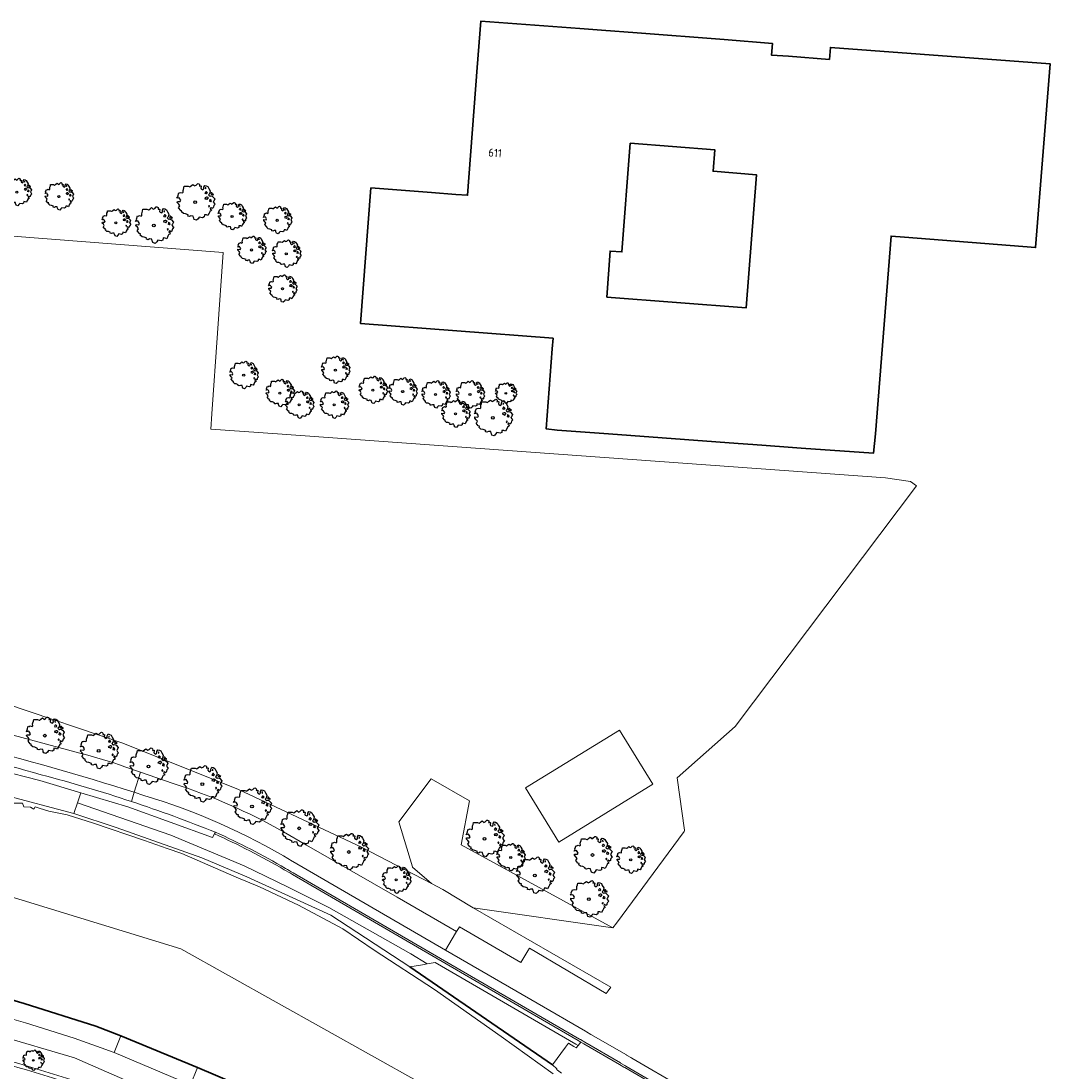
# Model space of a CAD drawing. Header units: metres. Extents: x 152391 to 157968, y 462336 to 467280.
# Tile 267 of 656: x 155367 to 155537, y 464395 to 464568. Entities that reach past the tile are written whole.
import ezdxf
from ezdxf.enums import TextEntityAlignment as Align

# ---------------------------------------------------------------- set-up
doc = ezdxf.new("R2010")
doc.units = ezdxf.units.M
doc.header["$LTSCALE"] = 0.75
doc.layers.get('0').update_dxf_attribs({"lineweight": 25})
for name, color, linetype, lineweight in [('B-GV-GR-BOOM-S', 252, 'Continuous', 25), ('B-WE-GK-BESCHOEIING-G', 251, 'GK-BESCHOEIING', 35), ('B-WE-GW-TALUD_KRUIN-G', 251, 'Continuous', 18), ('B-WE-IE-TERREINAFSCHEIDING_KUNSTMATIG_MUUR-GV', 251, 'Continuous', 18), ('B-WE-OG-BEBOUWING-GV', 6, 'Continuous', 35), ('B-WE-OG-BEBOUWING-T18', 1, 'Continuous', 18), ('B-WE-OG-TERREIN_CULTUURSCHEIDING-GV', 251, 'Continuous', 18), ('B-WE-OG-TERREIN_ONBEGROEID-GV', 251, 'Continuous', 18), ('B-WE-OG-WATER-GV', 251, 'Continuous', 18), ('B-WE-OG-WATER_KANAAL-GV', 251, 'Continuous', 18), ('B-WE-OG-WATER_SLOOT-GV', 251, 'Continuous', 18), ('B-WE-VH-VERHARDING_ASFALT-GV', 251, 'Continuous', 18), ('B-WE-VH-VERHARDING_OPEN-GV', 251, 'Continuous', 18), ('B-WE-VH-VERHARDING_TEGEL-GV', 251, 'Continuous', 18)]:
    doc.layers.add(name, color=color, linetype=linetype, lineweight=lineweight)
doc.styles.add('NLCS-ISO-M750-T18', font='NLCS-ISO.ttf', dxfattribs={"height": 1.35})
doc.linetypes.add('GK-BESCHOEIING', pattern='A,30,-5,[1,NLCS.SHX,S=1,R=0,X=0,Y=0],-5', length=40)

# ---------------------------------------------------------------- blocks, each defined once
blk = doc.blocks.new('SGR-BOOM_21_30')
at = {"linetype": 'Continuous'}
for p, q in [((-1.7, 0.37), (-1.66, 0.48)), ((-1.49, 0.41), (-1.7, 0.37)), ((-1.68, -0.03), (-1.67, 0.09)), ((-1.67, 0.09), (-1.39, 0.07)), ((-1.66, 0.48), (-1.6, 0.53)), ((-1.63, 0.58), (-1.53, 0.87)), ((-1.6, 0.53), (-1.63, 0.58)), ((-1.53, 0.87), (-1.46, 0.86)), ((-1.42, 0.33), (-1.49, 0.41)), ((-1.46, 0.86), (-1.34, 0.91)), ((-1.33, 0.18), (-1.42, 0.33)), ((-1.39, 0.07), (-1.33, 0.18)), ((-1.34, 0.91), (-1.18, 0.86)), ((-1.18, 0.86), (-1.12, 0.92)), ((-1.13, 1.09), (-1.11, 1.19)), ((-1.12, 0.92), (-1.13, 1.09)), ((-1.11, 1.19), (-1.05, 1.33)), ((-1.05, 1.33), (-1.02, 1.5)), ((-1.02, 1.5), (-0.67, 1.5)), ((-0.67, 1.5), (-0.52, 1.43)), ((-0.52, 1.43), (-0.47, 1.45)), ((-0.47, 1.45), (-0.37, 1.55)), ((-0.37, 1.55), (-0.23, 1.65)), ((-0.23, 1.65), (-0.13, 1.58)), ((-0.13, 1.58), (-0.06, 1.52)), ((-0.06, 1.52), (0.07, 1.58)), ((0.07, 1.58), (0.2, 1.71)), ((0.2, 1.71), (0.26, 1.73)), ((0.26, 1.73), (0.33, 1.7)), ((0.33, 1.7), (0.39, 1.65)), ((0.4, 1.53), (0.38, 1.5)), ((0.38, 1.5), (0.53, 1.52)), ((0.39, 1.65), (0.4, 1.53)), ((0.54, 1.48), (0.51, 1.29)), ((0.51, 1.29), (0.57, 1.24)), ((0.53, 1.52), (0.54, 1.48)), ((0.57, 1.24), (0.69, 1.15)), ((0.69, 1.15), (0.75, 1.2)), ((0.75, 1.2), (0.8, 1.29)), ((0.79, 1.4), (0.89, 1.56)), ((0.8, 1.29), (0.79, 1.4)), ((0.89, 1.56), (1.02, 1.53)), ((0.94, 0.91), (0.89, 0.87)), ((0.89, 0.87), (0.93, 0.83)), ((0.93, 0.41), (0.89, 0.33)), ((0.89, 0.33), (1.03, 0.32)), ((0.97, 1.37), (0.93, 1.33)), ((0.93, 1.33), (0.95, 1.25)), ((0.93, 0.83), (0.98, 0.84)), ((1.05, 0.46), (0.93, 0.41)), ((0.97, 0.97), (0.94, 0.91)), ((0.95, 1.25), (0.96, 1.24)), ((0.96, 1.27), (0.97, 1.37)), ((1.03, 0.97), (0.97, 0.97)), ((0.98, 0.84), (1.03, 0.78)), ((1.02, 1.53), (1.16, 1.45)), ((1.08, 0.94), (1.03, 0.97)), ((1.03, 0.78), (1.08, 0.84)), ((1.03, 0.32), (1.11, 0.25)), ((1.11, 0.46), (1.05, 0.46)), ((1.12, 0.87), (1.08, 0.94)), ((1.08, 0.84), (1.12, 0.87)), ((1.22, 0.4), (1.11, 0.46)), ((1.11, 0.25), (1.2, 0.37)), ((1.16, 1.45), (1.25, 1.27)), ((1.2, 0.37), (1.24, 0.41)), ((1.32, 0.79), (1.23, 0.69)), ((1.23, 0.69), (1.27, 0.63)), ((1.25, 1.27), (1.38, 1.06)), ((1.27, 0.63), (1.38, 0.56)), ((1.34, 0.18), (1.31, 0.1)), ((1.43, 0.05), (1.31, 0.1)), ((1.38, 1.06), (1.32, 0.79)), ((1.36, 0.3), (1.34, 0.23)), ((1.34, 0.23), (1.34, 0.18)), ((1.43, 0.23), (1.36, 0.3)), ((1.38, 0.56), (1.44, 0.6)), ((1.47, 0.2), (1.43, 0.23)), ((1.43, 0.05), (1.51, 0.14)), ((1.47, 0.86), (1.44, 0.81)), ((1.44, 0.81), (1.46, 0.74)), ((1.44, 0.6), (1.57, 0.56)), ((1.46, 0.74), (1.53, 0.69)), ((1.54, 0.86), (1.47, 0.86)), ((1.51, 0.14), (1.47, 0.2)), ((1.53, 0.73), (1.64, 0.68)), ((1.53, 0.69), (1.54, 0.73)), ((1.62, 0.76), (1.54, 0.86)), ((1.57, 0.56), (1.64, 0.51)), ((1.73, 0.71), (1.62, 0.76)), ((1.64, 0.68), (1.73, 0.71)), ((1.64, 0.51), (1.81, 0.32)), ((1.72, 0.1), (1.67, 0.04)), ((1.67, 0.04), (1.76, -0.09)), ((1.81, 0.32), (1.72, 0.1)), ((-1.54, -0.18), (-1.68, -0.03)), ((-1.55, -0.51), (-1.49, -0.42)), ((-1.35, -0.75), (-1.55, -0.51)), ((-1.44, -0.32), (-1.54, -0.18)), ((-1.49, -0.42), (-1.44, -0.32)), ((-1.25, -0.78), (-1.35, -0.75)), ((-1.27, -0.9), (-1.25, -0.78)), ((-1.11, -1.05), (-1.27, -0.9)), ((-0.91, -1.08), (-1.11, -1.05)), ((-0.67, -1.18), (-0.91, -1.08)), ((-0.68, -1.29), (-0.67, -1.18)), ((-0.55, -1.33), (-0.68, -1.29)), ((-0.4, -1.26), (-0.55, -1.33)), ((-0.19, -1.28), (-0.4, -1.26)), ((-0.16, -1.43), (-0.19, -1.28)), ((-0.13, -1.49), (-0.16, -1.43)), ((-0.1, -1.61), (-0.13, -1.49)), ((0.11, -1.67), (-0.1, -1.61)), ((0.25, -1.52), (0.11, -1.67)), ((0.36, -1.38), (0.25, -1.52)), ((0.68, -1.44), (0.36, -1.38)), ((0.83, -1.36), (0.68, -1.44)), ((0.84, -1.16), (0.83, -1.36)), ((1.03, -1.18), (0.84, -1.16)), ((1.18, -1.24), (1.03, -1.18)), ((1.29, -1.01), (1.18, -1.24)), ((1.29, -0.29), (1.24, -0.36)), ((1.24, -0.36), (1.25, -0.42)), ((1.26, -0.42), (1.33, -0.41)), ((1.33, -0.34), (1.29, -0.29)), ((1.36, -0.88), (1.29, -1.01)), ((1.33, -0.41), (1.33, -0.34)), ((1.37, -0.83), (1.36, -0.88)), ((1.48, -0.8), (1.37, -0.83)), ((1.46, -0.47), (1.39, -0.59)), ((1.39, -0.59), (1.43, -0.64)), ((1.43, -0.64), (1.5, -0.7)), ((1.58, -0.59), (1.46, -0.47)), ((1.5, -0.7), (1.48, -0.8)), ((1.66, -0.52), (1.58, -0.59)), ((1.68, -0.42), (1.66, -0.52)), ((1.72, -0.31), (1.68, -0.42)), ((1.84, -0.18), (1.72, -0.31)), ((1.76, -0.09), (1.84, -0.18))]:
    blk.add_line(p, q, dxfattribs=at)
blk.add_circle((0, 0), 0.126, dxfattribs=at)
blk = doc.blocks.new('SGR-BOOM_31_50')
at = {"linetype": 'Continuous'}
for p, q in [((-1.48, 1.58), (-1.4, 1.78)), ((-1.4, 1.78), (-1.36, 2)), ((-1.36, 2), (-0.89, 2)), ((-0.89, 2), (-0.69, 1.91)), ((-0.69, 1.91), (-0.63, 1.93)), ((-0.63, 1.93), (-0.49, 2.06)), ((-0.49, 2.06), (-0.3, 2.2)), ((-0.3, 2.2), (-0.18, 2.11)), ((-0.18, 2.11), (-0.08, 2.02)), ((-0.08, 2.02), (0.09, 2.11)), ((0.09, 2.11), (0.27, 2.28)), ((0.27, 2.28), (0.35, 2.31)), ((0.35, 2.31), (0.44, 2.26)), ((0.44, 2.26), (0.52, 2.2)), ((0.54, 2.04), (0.51, 2)), ((0.51, 2), (0.71, 2.02)), ((0.52, 2.2), (0.54, 2.04)), ((0.72, 1.98), (0.68, 1.71)), ((0.71, 2.02), (0.72, 1.98)), ((1.05, 1.87), (1.19, 2.09)), ((1.06, 1.71), (1.05, 1.87)), ((1.19, 2.09), (1.36, 2.04)), ((1.3, 1.82), (1.23, 1.78)), ((1.23, 1.78), (1.27, 1.67)), ((1.28, 1.69), (1.3, 1.82)), ((1.36, 2.04), (1.54, 1.93)), ((1.54, 1.93), (1.67, 1.69)), ((-2.27, 0.49), (-2.21, 0.64)), ((-1.99, 0.55), (-2.27, 0.49)), ((-2.24, -0.04), (-2.22, 0.11)), ((-2.22, 0.11), (-1.85, 0.09)), ((-2.21, 0.64), (-2.13, 0.71)), ((-2.18, 0.77), (-2.04, 1.17)), ((-2.13, 0.71), (-2.18, 0.77)), ((-2.04, 1.17), (-1.94, 1.14)), ((-1.9, 0.44), (-1.99, 0.55)), ((-1.94, 1.14), (-1.79, 1.21)), ((-1.77, 0.25), (-1.9, 0.44)), ((-1.85, 0.09), (-1.77, 0.25)), ((-1.79, 1.21), (-1.57, 1.14)), ((-1.57, 1.14), (-1.49, 1.23)), ((-1.51, 1.45), (-1.48, 1.58)), ((-1.49, 1.23), (-1.51, 1.45)), ((0.68, 1.71), (0.75, 1.65)), ((0.75, 1.65), (0.92, 1.54)), ((0.92, 1.54), (1, 1.6)), ((1, 1.6), (1.06, 1.71)), ((1.25, 1.21), (1.19, 1.17)), ((1.19, 1.17), (1.23, 1.1)), ((1.23, 0.55), (1.19, 0.44)), ((1.19, 0.44), (1.37, 0.42)), ((1.23, 1.1), (1.31, 1.12)), ((1.4, 0.62), (1.23, 0.55)), ((1.3, 1.3), (1.25, 1.21)), ((1.27, 1.67), (1.28, 1.65)), ((1.37, 1.3), (1.3, 1.3)), ((1.31, 1.12), (1.37, 1.03)), ((1.44, 1.25), (1.37, 1.3)), ((1.37, 1.03), (1.44, 1.12)), ((1.37, 0.42), (1.48, 0.33)), ((1.48, 0.62), (1.4, 0.62)), ((1.5, 1.17), (1.44, 1.25)), ((1.44, 1.12), (1.5, 1.17)), ((1.62, 0.53), (1.48, 0.62)), ((1.48, 0.33), (1.61, 0.49)), ((1.61, 0.49), (1.65, 0.55)), ((1.76, 1.06), (1.64, 0.93)), ((1.64, 0.93), (1.7, 0.84)), ((1.67, 1.69), (1.84, 1.41)), ((1.7, 0.84), (1.84, 0.75)), ((1.79, 0.25), (1.75, 0.14)), ((1.91, 0.07), (1.75, 0.14)), ((1.84, 1.41), (1.76, 1.06)), ((1.81, 0.4), (1.79, 0.31)), ((1.79, 0.31), (1.79, 0.25)), ((1.9, 0.31), (1.81, 0.4)), ((1.84, 0.75), (1.92, 0.79)), ((1.96, 0.27), (1.9, 0.31)), ((1.91, 0.07), (2.01, 0.18)), ((1.96, 1.14), (1.92, 1.08)), ((1.92, 1.08), (1.95, 0.99)), ((1.92, 0.79), (2.09, 0.75)), ((1.95, 0.99), (2.04, 0.93)), ((2.06, 1.14), (1.96, 1.14)), ((2.01, 0.18), (1.96, 0.27)), ((2.04, 0.97), (2.18, 0.9)), ((2.04, 0.93), (2.06, 0.97)), ((2.16, 1.01), (2.06, 1.14)), ((2.09, 0.75), (2.18, 0.68)), ((2.3, 0.95), (2.16, 1.01)), ((2.18, 0.9), (2.3, 0.95)), ((2.18, 0.68), (2.41, 0.42)), ((2.29, 0.14), (2.23, 0.05)), ((2.23, 0.05), (2.35, -0.13)), ((2.41, 0.42), (2.29, 0.14)), ((-2.05, -0.24), (-2.24, -0.04)), ((-2.07, -0.67), (-1.99, -0.56)), ((-1.8, -1), (-2.07, -0.67)), ((-1.91, -0.43), (-2.05, -0.24)), ((-1.99, -0.56), (-1.91, -0.43)), ((-1.67, -1.05), (-1.8, -1)), ((-1.7, -1.2), (-1.67, -1.05)), ((-1.48, -1.4), (-1.7, -1.2)), ((-1.22, -1.44), (-1.48, -1.4)), ((-0.89, -1.57), (-1.22, -1.44)), ((-0.91, -1.72), (-0.89, -1.57)), ((-0.73, -1.77), (-0.91, -1.72)), ((-0.53, -1.68), (-0.73, -1.77)), ((-0.25, -1.7), (-0.53, -1.68)), ((-0.21, -1.9), (-0.25, -1.7)), ((1.13, -1.55), (1.11, -1.81)), ((1.37, -1.57), (1.13, -1.55)), ((1.58, -1.66), (1.37, -1.57)), ((1.72, -1.35), (1.58, -1.66)), ((1.72, -0.39), (1.65, -0.48)), ((1.65, -0.48), (1.67, -0.56)), ((1.68, -0.56), (1.78, -0.54)), ((1.78, -0.45), (1.72, -0.39)), ((1.81, -1.18), (1.72, -1.35)), ((1.78, -0.54), (1.78, -0.45)), ((1.82, -1.11), (1.81, -1.18)), ((1.98, -1.07), (1.82, -1.11)), ((1.95, -0.63), (1.85, -0.78)), ((1.85, -0.78), (1.9, -0.85)), ((1.9, -0.85), (1.99, -0.94)), ((2.1, -0.78), (1.95, -0.63)), ((1.99, -0.94), (1.98, -1.07)), ((2.21, -0.7), (2.1, -0.78)), ((2.24, -0.56), (2.21, -0.7)), ((2.29, -0.41), (2.24, -0.56)), ((2.46, -0.24), (2.29, -0.41)), ((2.35, -0.13), (2.46, -0.24)), ((-0.18, -1.99), (-0.21, -1.9)), ((-0.13, -2.14), (-0.18, -1.99)), ((0.15, -2.23), (-0.13, -2.14)), ((0.34, -2.03), (0.15, -2.23)), ((0.47, -1.83), (0.34, -2.03)), ((0.91, -1.92), (0.47, -1.83)), ((1.11, -1.81), (0.91, -1.92))]:
    blk.add_line(p, q, dxfattribs=at)
blk.add_circle((0, 0), 0.169, dxfattribs=at)
blk = doc.blocks.new('SGR-BOOM_50_100')
at = {"linetype": 'Continuous'}
for p, q in [((-2.01, 1.93), (-1.97, 2.11)), ((-1.99, 1.64), (-2.01, 1.93)), ((-1.97, 2.11), (-1.87, 2.37)), ((-1.87, 2.37), (-1.81, 2.66)), ((-1.81, 2.66), (-1.19, 2.66)), ((-1.19, 2.66), (-0.92, 2.55)), ((-0.92, 2.55), (-0.84, 2.58)), ((-0.84, 2.58), (-0.65, 2.75)), ((-0.65, 2.75), (-0.4, 2.93)), ((-0.4, 2.93), (-0.24, 2.81)), ((-0.24, 2.81), (-0.11, 2.69)), ((-0.11, 2.69), (0.12, 2.81)), ((0.12, 2.81), (0.36, 3.04)), ((0.36, 3.04), (0.47, 3.07)), ((0.47, 3.07), (0.59, 3.02)), ((0.59, 3.02), (0.69, 2.93)), ((0.72, 2.72), (0.67, 2.66)), ((0.67, 2.66), (0.94, 2.69)), ((0.69, 2.93), (0.72, 2.72)), ((0.96, 2.64), (0.9, 2.29)), ((0.9, 2.29), (1, 2.2)), ((0.94, 2.69), (0.96, 2.64)), ((1, 2.2), (1.23, 2.05)), ((1.23, 2.05), (1.34, 2.14)), ((1.34, 2.14), (1.42, 2.29)), ((1.4, 2.49), (1.58, 2.78)), ((1.42, 2.29), (1.4, 2.49)), ((1.58, 2.78), (1.81, 2.72)), ((1.73, 2.43), (1.65, 2.37)), ((1.65, 2.37), (1.69, 2.23)), ((1.69, 2.23), (1.71, 2.2)), ((1.71, 2.26), (1.73, 2.43)), ((1.81, 2.72), (2.06, 2.58)), ((2.06, 2.58), (2.22, 2.26)), ((2.22, 2.26), (2.45, 1.88)), ((2.45, 1.88), (2.35, 1.41)), ((-3.03, 0.65), (-2.94, 0.85)), ((-2.65, 0.74), (-3.03, 0.65)), ((-2.99, -0.05), (-2.96, 0.15)), ((-2.96, 0.15), (-2.47, 0.12)), ((-2.94, 0.85), (-2.84, 0.94)), ((-2.9, 1.03), (-2.72, 1.56)), ((-2.84, 0.94), (-2.9, 1.03)), ((-2.72, 1.56), (-2.59, 1.53)), ((-2.53, 0.59), (-2.65, 0.74)), ((-2.59, 1.53), (-2.39, 1.61)), ((-2.37, 0.33), (-2.53, 0.59)), ((-2.47, 0.12), (-2.37, 0.33)), ((-2.39, 1.61), (-2.1, 1.53)), ((-2.1, 1.53), (-1.99, 1.64)), ((1.67, 1.61), (1.58, 1.56)), ((1.58, 1.56), (1.65, 1.47)), ((1.65, 0.74), (1.58, 0.59)), ((1.58, 0.59), (1.83, 0.56)), ((1.65, 1.47), (1.75, 1.5)), ((1.87, 0.82), (1.65, 0.74)), ((1.73, 1.73), (1.67, 1.61)), ((1.83, 1.73), (1.73, 1.73)), ((1.75, 1.5), (1.83, 1.38)), ((1.91, 1.67), (1.83, 1.73)), ((1.83, 1.38), (1.91, 1.5)), ((1.83, 0.56), (1.98, 0.45)), ((1.98, 0.82), (1.87, 0.82)), ((2, 1.56), (1.91, 1.67)), ((1.91, 1.5), (2, 1.56)), ((2.16, 0.71), (1.98, 0.82)), ((1.98, 0.45), (2.14, 0.65)), ((2.14, 0.65), (2.2, 0.74)), ((2.35, 1.41), (2.18, 1.23)), ((2.18, 1.23), (2.27, 1.12)), ((2.27, 1.12), (2.45, 1)), ((2.39, 0.33), (2.33, 0.18)), ((2.55, 0.09), (2.33, 0.18)), ((2.41, 0.53), (2.39, 0.42)), ((2.39, 0.42), (2.39, 0.33)), ((2.53, 0.42), (2.41, 0.53)), ((2.45, 1), (2.56, 1.06)), ((2.62, 0.36), (2.53, 0.42)), ((2.55, 0.09), (2.68, 0.24)), ((2.62, 1.53), (2.56, 1.44)), ((2.56, 1.44), (2.6, 1.32)), ((2.56, 1.06), (2.78, 1)), ((2.6, 1.32), (2.72, 1.23)), ((2.74, 1.53), (2.62, 1.53)), ((2.68, 0.24), (2.62, 0.36)), ((2.72, 1.29), (2.91, 1.2)), ((2.72, 1.23), (2.74, 1.29)), ((2.89, 1.35), (2.74, 1.53)), ((2.78, 1), (2.91, 0.91)), ((3.07, 1.26), (2.89, 1.35)), ((2.91, 1.2), (3.07, 1.26)), ((2.91, 0.91), (3.22, 0.56)), ((3.05, 0.18), (2.97, 0.07)), ((2.97, 0.07), (3.13, -0.17)), ((3.22, 0.56), (3.05, 0.18)), ((-2.74, -0.31), (-2.99, -0.05)), ((-2.76, -0.9), (-2.65, -0.75)), ((-2.41, -1.34), (-2.76, -0.9)), ((-2.55, -0.58), (-2.74, -0.31)), ((-2.65, -0.75), (-2.55, -0.58)), ((-2.22, -1.39), (-2.41, -1.34)), ((-2.26, -1.6), (-2.22, -1.39)), ((-1.97, -1.86), (-2.26, -1.6)), ((2.29, -0.52), (2.2, -0.64)), ((2.2, -0.64), (2.22, -0.75)), ((2.25, -0.75), (2.37, -0.72)), ((2.37, -0.61), (2.29, -0.52)), ((2.41, -1.57), (2.29, -1.8)), ((2.37, -0.72), (2.37, -0.61)), ((2.43, -1.48), (2.41, -1.57)), ((2.64, -1.42), (2.43, -1.48)), ((2.6, -0.84), (2.47, -1.04)), ((2.47, -1.04), (2.53, -1.13)), ((2.53, -1.13), (2.66, -1.25)), ((2.8, -1.04), (2.6, -0.84)), ((2.66, -1.25), (2.64, -1.42)), ((2.95, -0.93), (2.8, -1.04)), ((2.99, -0.75), (2.95, -0.93)), ((3.05, -0.55), (2.99, -0.75)), ((3.28, -0.31), (3.05, -0.55)), ((3.13, -0.17), (3.28, -0.31)), ((-1.62, -1.92), (-1.97, -1.86)), ((-1.19, -2.1), (-1.62, -1.92)), ((-1.21, -2.3), (-1.19, -2.1)), ((-0.98, -2.36), (-1.21, -2.3)), ((-0.71, -2.24), (-0.98, -2.36)), ((-0.34, -2.27), (-0.71, -2.24)), ((-0.28, -2.53), (-0.34, -2.27)), ((-0.24, -2.65), (-0.28, -2.53)), ((-0.17, -2.85), (-0.24, -2.65)), ((0.2, -2.97), (-0.17, -2.85)), ((0.45, -2.71), (0.2, -2.97)), ((0.63, -2.45), (0.45, -2.71)), ((1.21, -2.56), (0.63, -2.45)), ((1.48, -2.42), (1.21, -2.56)), ((1.5, -2.07), (1.48, -2.42)), ((1.83, -2.1), (1.5, -2.07)), ((2.1, -2.21), (1.83, -2.1)), ((2.29, -1.8), (2.1, -2.21))]:
    blk.add_line(p, q, dxfattribs=at)
blk.add_circle((0, 0), 0.225, dxfattribs=at)

msp = doc.modelspace()

# ---------------------------------------------------------------- linework, layer by layer
at = {"layer": 'B-WE-GK-BESCHOEIING-G'}
for points in [[(155455.22, 464395.86), (155431.64, 464412.02)], [(155383.97, 464400.66), (155379.82, 464402.27), (155368.02, 464405.99), (155358.63, 464408.75), (155353.42, 464409.96)], [(155383.97, 464400.66), (155396.63, 464395.41)], [(155396.63, 464395.41), (155409.24, 464390.06)]]:
    msp.add_lwpolyline(points, dxfattribs=at)
at = {"layer": 'B-WE-GW-TALUD_KRUIN-G'}
for points in [[(155399.41, 464433.98), (155399.09, 464433.38), (155385.11, 464438.46), (155377.33, 464440.77)], [(155459.45, 464399.86), (155453.53, 464403.3), (155412.27, 464427.29)], [(155216.39, 464401.99), (155223.51, 464402.97), (155229.28, 464402.74), (155250.33, 464406.37), (155261.26, 464407.7), (155262.66, 464408.54), (155269.83, 464409.32), (155270.23, 464409.72), (155275.79, 464409.66), (155279.08, 464410.16), (155286.84, 464409.93), (155296.81, 464409.83), (155306.98, 464409.49), (155310.62, 464408.82), (155315.98, 464409.04), (155321.59, 464408.32), (155335.44, 464407.93), (155340.88, 464407.99), (155351.33, 464405.21), (155361.74, 464401.31), (155363.56, 464400.78), (155376.31, 464397.03), (155387.28, 464392.23)]]:
    msp.add_lwpolyline(points, dxfattribs=at)
for points in [[(155410.93, 464428.08, 0.026195), (155399.41, 464433.98)], [(155412.27, 464427.29, 0.00309), (155410.93, 464428.08)]]:
    msp.add_lwpolyline(points, format="xyb", dxfattribs=at)
at = {"layer": 'B-WE-IE-TERREINAFSCHEIDING_KUNSTMATIG_MUUR-GV'}
for points in [[(155399.57, 464434.27), (155399.4, 464433.99), (155399.41, 464433.98)], [(155475.62, 464390.81), (155467.3, 464395.65), (155467.15, 464395.74), (155466.42, 464396.16), (155466.41, 464396.17), (155460.54, 464399.59), (155459.8, 464400.02), (155459.64, 464400.11), (155453.49, 464403.69), (155436.74, 464413.41), (155412.39, 464427.54)], [(155412.27, 464427.29), (155453.53, 464403.3), (155459.45, 464399.86)], [(155459.45, 464399.86), (155459.61, 464399.77), (155459.85, 464399.62), (155460.35, 464399.33), (155460.35, 464399.33), (155466.23, 464395.92), (155466.23, 464395.91), (155466.96, 464395.49), (155467.11, 464395.4), (155475.44, 464390.56)]]:
    msp.add_lwpolyline(points, dxfattribs=at)
for points in [[(155399.41, 464433.98, -0.026195), (155410.93, 464428.08)], [(155411.12, 464428.3, 0.026747), (155399.57, 464434.27)], [(155410.93, 464428.08, -0.00309), (155412.27, 464427.29)], [(155412.39, 464427.54, 0.002662), (155411.12, 464428.3)], [(155362.66, 464396.64, -0.023746), (155385.32, 464389.39)], [(155385.54, 464389.98, 0.024498), (155362.79, 464397.26)]]:
    msp.add_lwpolyline(points, format="xyb", dxfattribs=at)
at = {"layer": 'B-WE-OG-BEBOUWING-GV'}
for points in [[(155442.79, 464560.48), (155441.17, 464539.4), (155439.25, 464539.54), (155435.24, 464539.85), (155425.23, 464540.62), (155423.51, 464518.23), (155455.29, 464515.79), (155455.15, 464514.05), (155454.98, 464511.88), (155454.14, 464500.87), (155455.99, 464500.62), (155464.45, 464500), (155485.83, 464498.44), (155488.27, 464498.26), (155493.36, 464497.89), (155496.25, 464497.68), (155508.17, 464496.81), (155508.49, 464500), (155511.08, 464532.67), (155513.29, 464532.49), (155534.94, 464530.78), (155537.31, 464561.12), (155501.07, 464563.8), (155500.91, 464561.82), (155494.13, 464562.34), (155491.34, 464562.55), (155491.49, 464564.47), (155483.52, 464565.09), (155469.15, 464566.19), (155463.27, 464566.64), (155459.71, 464566.91), (155443.38, 464568.17)], [(155468.02, 464547.98), (155482.01, 464546.89), (155481.7, 464543.36), (155488.84, 464542.78), (155487.18, 464520.85), (155464.17, 464522.6), (155464.69, 464530.19), (155466.66, 464530.04)]]:
    msp.add_lwpolyline(points, close=True, dxfattribs=at)
at = {"layer": 'B-WE-OG-TERREIN_CULTUURSCHEIDING-GV'}
for points in [[(155365.07, 464455.48), (155384.29, 464448.94), (155403.36, 464441.3), (155423.65, 464431.81), (155435.23, 464425.78), (155432.09, 464428.49), (155432.07, 464428.55), (155429.84, 464435.96), (155435.2, 464443.09), (155441.5, 464439.46), (155440.13, 464432.17), (155465.18, 464418.46), (155465.76, 464419.24), (155476.95, 464434.38), (155477.01, 464434.47), (155476.99, 464434.58), (155475.76, 464443.26), (155485.35, 464451.69), (155515.28, 464491.44), (155514.3, 464492.17), (155510.15, 464492.74), (155409.83, 464500), (155398.81, 464500.8), (155398.99, 464503.31), (155400.86, 464529.98), (155342.7, 464534.46)], [(155410.81, 464434.35), (155414.62, 464432.15), (155429.55, 464423.54), (155439.34, 464417.89), (155439.67, 464418.39), (155439.83, 464418.63), (155449.96, 464412.78), (155451.11, 464414.68), (155451.38, 464415.12), (155464.03, 464407.62), (155464.39, 464408.1), (155464.83, 464408.68), (155442.11, 464421.79), (155437.11, 464424.8), (155435.23, 464425.78), (155423.65, 464431.81), (155403.36, 464441.3), (155384.29, 464448.94), (155365.07, 464455.48), (155362.06, 464456.17), (155348.9, 464458.68), (155333.48, 464460.86)], [(155248.86, 464453), (155215.36, 464448.32), (155214.87, 464442.75), (155215.35, 464442.91), (155215.27, 464441.93), (155215.14, 464440.25), (155215.67, 464440.43), (155215.92, 464443.28), (155227.62, 464449.02), (155248.97, 464452), (155261.71, 464453.08), (155288.03, 464453.68), (155298.79, 464453.43), (155320.3, 464452.93), (155329.15, 464452.14), (155346.59, 464448.72), (155349.92, 464448.07), (155370.58, 464442.78), (155377.33, 464440.77), (155385.11, 464438.46), (155399.09, 464433.38), (155399.41, 464433.98), (155399.4, 464433.99), (155399.57, 464434.27)], [(155356.54, 464452.88), (155377.18, 464447.33)], [(155384.63, 464445.08), (155387.21, 464444.18), (155392.59, 464442.32)], [(155399.41, 464433.98), (155399.09, 464433.38), (155385.11, 464438.46), (155377.33, 464440.77), (155376.79, 464439.11), (155392.23, 464433.78), (155404.33, 464428.74), (155411.44, 464425.23), (155418.27, 464421.86), (155431.81, 464414.18), (155434.53, 464412.53), (155435.85, 464412.77), (155459.04, 464399.3), (155459.43, 464399.07), (155459.85, 464399.62)], [(155459.85, 464399.62), (155459.61, 464399.77), (155459.45, 464399.86), (155453.53, 464403.3), (155412.27, 464427.29)], [(155395.45, 464392.59), (155382.83, 464397.89), (155376.23, 464400.27), (155368.2, 464402.78), (155355.82, 464406.32)], [(155387.28, 464392.23), (155376.31, 464397.03), (155363.56, 464400.78)], [(155363.56, 464400.78), (155376.31, 464397.03), (155387.28, 464392.23)]]:
    msp.add_lwpolyline(points, dxfattribs=at)
for points in [[(155370.83, 464443.75, 0.028904), (155329.3, 464453.13)], [(155377.18, 464447.33, -0.02337), (155384.63, 464445.08)], [(155385.71, 464439.33, 0.015713), (155370.83, 464443.75)], [(155392.59, 464442.32, -0.049946), (155410.81, 464434.35)], [(155399.57, 464434.27, 0.014927), (155385.71, 464439.33)], [(155410.93, 464428.08, 0.026195), (155399.41, 464433.98)], [(155412.27, 464427.29, 0.00309), (155410.93, 464428.08)], [(155362.79, 464397.26, -0.024498), (155385.54, 464389.98)]]:
    msp.add_lwpolyline(points, format="xyb", dxfattribs=at)
for points in [[(155456.23, 464432.64), (155450.74, 464441.58), (155466.26, 464451.11), (155471.74, 464442.17)], [(155465.18, 464418.46), (155440.13, 464432.17), (155441.5, 464439.46), (155435.2, 464443.09), (155429.84, 464435.96), (155432.07, 464428.55), (155432.09, 464428.49), (155435.23, 464425.78), (155437.11, 464424.8), (155442.11, 464421.79)]]:
    msp.add_lwpolyline(points, close=True, dxfattribs=at)
at = {"layer": 'B-WE-OG-TERREIN_ONBEGROEID-GV'}
msp.add_lwpolyline([(155456.23, 464432.64), (155471.74, 464442.17), (155466.26, 464451.11), (155450.74, 464441.58)], close=True, dxfattribs=at)
at = {"layer": 'B-WE-OG-WATER-GV'}
for points in [[(155456.67, 464394.5), (155456.01, 464395), (155455.95, 464395.04), (155455.87, 464395.1), (155455.94, 464395.19), (155455.22, 464395.86), (155431.64, 464412.02), (155418.64, 464420.57), (155404.75, 464426.91), (155397.3, 464430.02), (155383.21, 464435.05), (155376.2, 464437.33), (155364.6, 464440.41)], [(155366.18, 464439.04), (155367.74, 464439.04), (155367.94, 464438.46), (155369.02, 464438.39), (155369.62, 464438.07), (155369.82, 464438.46), (155370.46, 464438.26), (155372.07, 464437.73), (155375.07, 464437.15), (155379.47, 464435.73), (155387.84, 464432.88), (155391.59, 464431.58), (155394.04, 464430.73), (155403.01, 464426.85), (155406.85, 464425.23), (155413.26, 464422.24), (155420.58, 464418.29), (155425.79, 464414.79), (155435.75, 464408.3), (155446.72, 464400.52), (155455.31, 464394.36)]]:
    msp.add_lwpolyline(points, dxfattribs=at)
at = {"layer": 'B-WE-OG-WATER_KANAAL-GV'}
for points in [[(155455.31, 464394.36), (155446.72, 464400.52), (155435.75, 464408.3), (155425.79, 464414.79), (155420.58, 464418.29), (155413.26, 464422.24), (155406.85, 464425.23), (155403.01, 464426.85), (155394.04, 464430.73), (155391.59, 464431.58), (155387.84, 464432.88), (155379.47, 464435.73), (155375.07, 464437.15), (155372.07, 464437.73), (155370.46, 464438.26), (155369.82, 464438.46), (155369.62, 464438.07), (155369.02, 464438.39), (155367.94, 464438.46), (155367.74, 464439.04), (155366.18, 464439.04)], [(155116.15, 464389.9), (155176.89, 464410.71), (155177.54, 464410.94), (155179.37, 464411.56), (155183.27, 464412.9), (155186.09, 464413.87), (155195.94, 464417.24), (155200.32, 464418.75), (155205.13, 464420.39), (155208.88, 464421.68), (155212, 464422.75), (155213.12, 464423.13), (155213.82, 464423.37), (155223.8, 464426.79), (155260.32, 464432.88), (155345.53, 464429.84), (155393.84, 464415), (155448.93, 464384.21)], [(155448.93, 464384.21), (155393.84, 464415), (155345.53, 464429.84), (155260.32, 464432.88), (155223.8, 464426.79), (155213.82, 464423.37), (155213.12, 464423.13), (155212, 464422.75), (155208.88, 464421.68), (155205.13, 464420.39), (155200.32, 464418.75), (155195.94, 464417.24), (155186.09, 464413.87), (155183.27, 464412.9), (155179.37, 464411.56), (155177.54, 464410.94), (155176.89, 464410.71), (155116.15, 464389.9)], [(155358.63, 464408.75), (155368.02, 464405.99), (155379.82, 464402.27), (155383.97, 464400.66), (155396.63, 464395.41), (155409.24, 464390.06)]]:
    msp.add_lwpolyline(points, dxfattribs=at)
at = {"layer": 'B-WE-OG-WATER_SLOOT-GV'}
for points in [[(155376.79, 464439.11), (155377.33, 464440.77), (155370.58, 464442.78), (155349.92, 464448.07), (155346.59, 464448.72), (155346.23, 464446.66), (155345.84, 464444.67), (155352.3, 464443.44), (155364.6, 464440.41), (155376.2, 464437.33)], [(155376.2, 464437.33), (155383.21, 464435.05), (155397.3, 464430.02), (155404.75, 464426.91), (155418.64, 464420.57), (155431.64, 464412.02), (155433.73, 464412.39), (155434.53, 464412.53), (155431.81, 464414.18), (155418.27, 464421.86), (155411.44, 464425.23), (155404.33, 464428.74), (155392.23, 464433.78), (155376.79, 464439.11)], [(155353.42, 464409.96), (155352.76, 464407.1), (155352.74, 464407.04), (155355.82, 464406.32), (155368.2, 464402.78), (155376.23, 464400.27), (155382.83, 464397.89), (155383.97, 464400.66), (155379.82, 464402.27), (155368.02, 464405.99), (155358.63, 464408.75)], [(155395.45, 464392.59), (155396.63, 464395.41), (155383.97, 464400.66), (155382.83, 464397.89)], [(155396.63, 464395.41), (155395.45, 464392.59), (155408.09, 464387.29), (155409.24, 464390.06)]]:
    msp.add_lwpolyline(points, close=True, dxfattribs=at)
at = {"layer": 'B-WE-VH-VERHARDING_ASFALT-GV'}
for points in [[(155377.18, 464447.33), (155356.54, 464452.88)], [(155387.21, 464444.18), (155384.63, 464445.08)], [(155392.59, 464442.32), (155387.21, 464444.18), (155386.18, 464440.85), (155387.73, 464440.35)], [(155386.18, 464440.85), (155387.21, 464444.18)], [(155414.62, 464432.15), (155410.81, 464434.35)], [(155412.22, 464429.5), (155412.35, 464429.42), (155437.56, 464414.82), (155439.18, 464417.6), (155439.34, 464417.89), (155429.55, 464423.54), (155414.62, 464432.15)]]:
    msp.add_lwpolyline(points, dxfattribs=at)
for points in [[(155358.87, 464448.61, -0.015701), (155386.18, 464440.85)], [(155384.63, 464445.08, 0.02337), (155377.18, 464447.33)], [(155410.81, 464434.35, 0.049946), (155392.59, 464442.32)], [(155387.73, 464440.35, -0.063073), (155412.22, 464429.5)]]:
    msp.add_lwpolyline(points, format="xyb", dxfattribs=at)
at = {"layer": 'B-WE-VH-VERHARDING_OPEN-GV'}
msp.add_lwpolyline([(155433.73, 464412.39), (155431.64, 464412.02), (155455.22, 464395.86), (155457.34, 464398.79), (155457.82, 464399.44), (155458.73, 464398.9), (155459.13, 464398.67), (155459.43, 464399.07), (155459.04, 464399.3), (155435.85, 464412.77), (155434.53, 464412.53)], close=True, dxfattribs=at)
at = {"layer": 'B-WE-VH-VERHARDING_TEGEL-GV'}
for points in [[(155329.3, 464453.13, -0.028904), (155370.83, 464443.75)], [(155386.18, 464440.85, 0.015701), (155358.87, 464448.61)], [(155370.83, 464443.75, -0.015713), (155385.71, 464439.33)], [(155412.22, 464429.5, 0.063073), (155387.73, 464440.35)], [(155385.71, 464439.33, -0.014927), (155399.57, 464434.27)], [(155399.57, 464434.27, -0.026747), (155411.12, 464428.3)], [(155411.12, 464428.3, -0.002662), (155412.39, 464427.54)], [(155385.32, 464389.39, 0.023746), (155362.66, 464396.64)]]:
    msp.add_lwpolyline(points, format="xyb", dxfattribs=at)
for points in [[(155385.71, 464439.33), (155386.18, 464440.85)], [(155387.73, 464440.35), (155386.18, 464440.85), (155385.71, 464439.33)], [(155494.91, 464381.48), (155492.66, 464382.79), (155486.1, 464386.61), (155483.17, 464388.31), (155476.59, 464392.15), (155468.3, 464396.97), (155468.15, 464397.06), (155467.42, 464397.48), (155467.41, 464397.49), (155461.54, 464400.9), (155461.54, 464400.9), (155460.79, 464401.34), (155460.64, 464401.43), (155452.67, 464406.06), (155437.56, 464414.82), (155412.35, 464429.42), (155412.22, 464429.5)], [(155412.39, 464427.54), (155436.74, 464413.41), (155453.49, 464403.69), (155459.64, 464400.11), (155459.8, 464400.02), (155460.54, 464399.59), (155466.41, 464396.17), (155466.42, 464396.16), (155467.15, 464395.74), (155467.3, 464395.65), (155475.62, 464390.81)]]:
    msp.add_lwpolyline(points, dxfattribs=at)

# ---------------------------------------------------------------- block references
at = {"layer": 'B-GV-GR-BOOM-S', "transparency": 33554559}
for name, p in [('SGR-BOOM_31_50', (155366.8, 464539.9)), ('SGR-BOOM_31_50', (155373.72, 464539.18)), ('SGR-BOOM_50_100', (155396.24, 464538.25)), ('SGR-BOOM_31_50', (155383.13, 464534.85)), ('SGR-BOOM_50_100', (155389.42, 464534.43)), ('SGR-BOOM_31_50', (155402.31, 464535.91)), ('SGR-BOOM_31_50', (155409.77, 464535.27)), ('SGR-BOOM_31_50', (155405.51, 464530.37)), ('SGR-BOOM_31_50', (155411.26, 464529.73)), ('SGR-BOOM_31_50', (155410.62, 464523.98)), ('SGR-BOOM_31_50', (155419.36, 464510.55)), ('SGR-BOOM_31_50', (155404.23, 464509.7)), ('SGR-BOOM_31_50', (155410.2, 464506.72)), ('SGR-BOOM_31_50', (155425.54, 464507.24)), ('SGR-BOOM_31_50', (155430.47, 464506.99)), ('SGR-BOOM_31_50', (155435.9, 464506.5)), ('SGR-BOOM_31_50', (155441.58, 464506.5)), ('SGR-BOOM_21_30', (155447.49, 464506.72)), ('SGR-BOOM_31_50', (155413.39, 464504.8)), ('SGR-BOOM_31_50', (155419.15, 464504.8)), ('SGR-BOOM_31_50', (155439.18, 464503.31)), ('SGR-BOOM_50_100', (155445.36, 464502.67)), ('SGR-BOOM_50_100', (155371.4, 464450.2)), ('SGR-BOOM_50_100', (155380.3, 464447.7)), ('SGR-BOOM_50_100', (155388.5, 464445.1)), ('SGR-BOOM_50_100', (155397.4, 464442.2)), ('SGR-BOOM_50_100', (155405.6, 464438.5)), ('SGR-BOOM_50_100', (155413.4, 464434.9)), ('SGR-BOOM_50_100', (155443.99, 464433.19)), ('SGR-BOOM_50_100', (155421.6, 464431)), ('SGR-BOOM_50_100', (155461.8, 464430.5)), ('SGR-BOOM_31_50', (155448.3, 464430.1)), ('SGR-BOOM_31_50', (155468.1, 464429.7)), ('SGR-BOOM_50_100', (155452.3, 464427.11)), ('SGR-BOOM_31_50', (155429.4, 464426.4)), ('SGR-BOOM_50_100', (155461.2, 464423.2)), ('SGR-BOOM_21_30', (155369.5, 464396.6))]:
    msp.add_blockref(name, p, dxfattribs=at)

# ---------------------------------------------------------------- texts
at = {"layer": 'B-WE-OG-BEBOUWING-T18', "style": 'NLCS-ISO-M750-T18'}
msp.add_text('611', height=1.35, rotation=355.6, dxfattribs=at).set_placement((155445.72, 464546.4), align=Align.MIDDLE)

doc.saveas('drawing.dxf')
